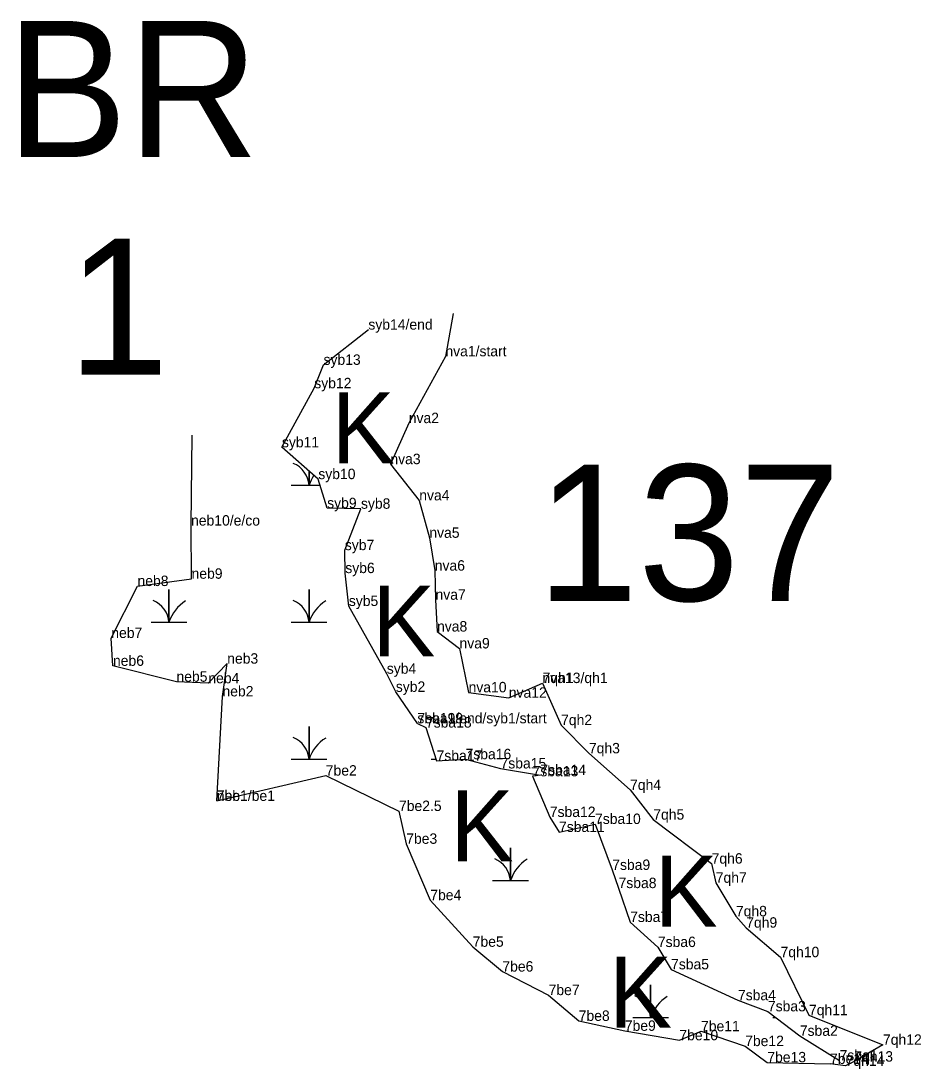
# Model space of a CAD drawing. Extents: x 2072529 to 2268796, y 436423 to 470406.
# Drawn here: x 2162217 to 2162649, y 440846 to 441349 of the extents above; entities that cross this region are included whole.
import ezdxf

# ---------------------------------------------------------------- set-up
doc = ezdxf.new("R2010")
doc.units = 0
for name, color, linetype in [('Default', 7, 'Continuous'), ('Exist Environmental Wetland Boundary Cogo Comment', 7, 'Continuous'), ('Exist Environmental Wetland Boundary Cogo Point CELL', 7, 'Continuous'), ('Exist Hydro Jurisdictional Stream or Body of Water NEU Mitigable Cogo Comment', 7, 'Continuous'), ('Old_Level_20', 7, 'Continuous'), ('Old_Level_52', 7, 'Continuous')]:
    doc.layers.add(name, color=color, linetype=linetype)

msp = doc.modelspace()

# ---------------------------------------------------------------- linework, layer by layer
at = {"layer": 'Exist Environmental Wetland Boundary Cogo Point CELL'}
for points in [[(2162346.84, 441126.01), (2162355.44, 441126.01), (2162355.44, 441132.81)], [(2162355.44, 441132.81), (2162355.44, 441126.01), (2162360.77, 441126.01)], [(2162279.59, 441060.21), (2162288.19, 441060.21), (2162288.19, 441075.99), (2162288.19, 441060.21), (2162296.79, 441060.21)], [(2162346.84, 441060.21), (2162355.44, 441060.21), (2162355.44, 441075.99), (2162355.44, 441060.21), (2162364.04, 441060.21)], [(2162346.84, 440994.41), (2162355.44, 440994.41), (2162355.44, 441010.19), (2162355.44, 440994.41), (2162364.04, 440994.41)], [(2162414.09, 440994.41), (2162416.39, 440994.41)], [(2162443.5, 440936.17), (2162452.1, 440936.17), (2162452.1, 440951.95), (2162452.1, 440936.17), (2162460.7, 440936.17)], [(2162510.75, 440870.37), (2162519.35, 440870.37), (2162519.35, 440886.15), (2162519.35, 440870.37), (2162527.95, 440870.37)], [(2162578, 440870.37), (2162579.58, 440870.37)]]:
    msp.add_lwpolyline(points, dxfattribs=at)
for centre, radius, start, end in [((2162343.18, 441125.12), 12.3, 4.1403, 67.535), ((2162373.68, 441119.95), 19.22, 145.8011, 161.6222), ((2162275.93, 441059.32), 12.3, 4.1403, 67.535), ((2162306.43, 441054.15), 19.22, 122.1274, 161.6222), ((2162343.18, 441059.32), 12.3, 4.1403, 67.535), ((2162373.68, 441054.15), 19.22, 122.1274, 161.6222), ((2162343.18, 440993.52), 12.3, 4.1403, 67.535), ((2162373.68, 440988.35), 19.22, 122.1274, 161.6222), ((2162439.83, 440935.28), 12.3, 4.1403, 67.535), ((2162470.34, 440930.11), 19.22, 122.1274, 161.6222), ((2162507.08, 440869.48), 12.3, 4.1403, 67.535), ((2162537.59, 440864.31), 19.22, 122.1274, 161.6222)]:
    msp.add_arc(centre, radius, start, end, dxfattribs=at)
at = {"layer": 'Old_Level_20'}
for p, q in [((2162383.9, 441200.68), (2162383.9, 441200.68)), ((2162362.38, 441183.78), (2162362.38, 441183.78)), ((2162420.88, 441187.86), (2162420.88, 441187.86)), ((2162357.94, 441172.54), (2162357.94, 441172.54)), ((2162403.29, 441155.81), (2162403.29, 441155.81)), ((2162342.43, 441144.2), (2162342.43, 441144.2)), ((2162394.47, 441136.1), (2162394.47, 441136.1)), ((2162359.88, 441128.92), (2162359.88, 441128.92)), ((2162408.32, 441118.71), (2162408.32, 441118.71)), ((2162364.13, 441114.97), (2162364.13, 441114.97)), ((2162380.35, 441114.69), (2162380.35, 441114.69)), ((2162298.81, 441106.61), (2162298.81, 441106.61)), ((2162413.16, 441100.74), (2162413.16, 441100.74)), ((2162372.6, 441094.83), (2162372.6, 441094.83)), ((2162372.83, 441083.8), (2162372.83, 441083.8)), ((2162415.76, 441084.97), (2162415.76, 441084.97)), ((2162273.11, 441077.59), (2162273.11, 441077.59)), ((2162299.04, 441081.09), (2162299.04, 441081.09)), ((2162374.52, 441068), (2162374.52, 441068)), ((2162416.12, 441071.01), (2162416.12, 441071.01)), ((2162260.53, 441052.64), (2162260.53, 441052.64)), ((2162416.86, 441055.75), (2162416.86, 441055.75)), ((2162427.64, 441047.64), (2162427.64, 441047.64)), ((2162261.34, 441039.27), (2162261.34, 441039.27)), ((2162316.16, 441040.32), (2162316.16, 441040.32)), ((2162392.74, 441035.48), (2162392.74, 441035.48)), ((2162291.81, 441031.64), (2162291.81, 441031.64)), ((2162307.1, 441030.9), (2162307.1, 441030.9)), ((2162467.48, 441031.01), (2162467.48, 441031.01)), ((2162467.48, 441031.01), (2162467.48, 441031.01)), ((2162313.88, 441024.6), (2162313.88, 441024.6)), ((2162397.07, 441026.79), (2162397.07, 441026.79)), ((2162432, 441026.55), (2162432, 441026.55)), ((2162451.3, 441023.96), (2162451.3, 441023.96)), ((2162407.42, 441011.66), (2162407.42, 441011.66)), ((2162407.42, 441011.66), (2162407.42, 441011.66)), ((2162411.53, 441009.65), (2162411.53, 441009.65)), ((2162476.39, 441010.82), (2162476.39, 441010.82)), ((2162489.74, 440997.27), (2162489.74, 440997.27)), ((2162416.63, 440993.68), (2162416.63, 440993.68)), ((2162430.53, 440994.44), (2162430.53, 440994.44)), ((2162447.33, 440990.02), (2162447.33, 440990.02)), ((2162466.44, 440986.84), (2162466.44, 440986.84)), ((2162363.46, 440986.58), (2162363.46, 440986.58)), ((2162462.71, 440986.23), (2162462.71, 440986.23)), ((2162509.49, 440979.67), (2162509.49, 440979.67)), ((2162311.18, 440974.42), (2162311.18, 440974.42)), ((2162311.18, 440974.42), (2162311.18, 440974.42)), ((2162398.6, 440969.58), (2162398.6, 440969.58)), ((2162470.99, 440966.69), (2162470.99, 440966.69)), ((2162492.68, 440963.34), (2162492.68, 440963.34)), ((2162520.63, 440965.44), (2162520.63, 440965.44)), ((2162475.4, 440959.5), (2162475.4, 440959.5)), ((2162402.08, 440953.83), (2162402.08, 440953.83)), ((2162548.63, 440944.3), (2162548.63, 440944.3)), ((2162500.94, 440941.29), (2162500.94, 440941.29)), ((2162503.97, 440932.57), (2162503.97, 440932.57)), ((2162550.62, 440935.13), (2162550.62, 440935.13)), ((2162413.62, 440926.76), (2162413.62, 440926.76)), ((2162509.54, 440916.29), (2162509.54, 440916.29)), ((2162560.29, 440919.03), (2162560.29, 440919.03)), ((2162565.23, 440913.57), (2162565.23, 440913.57)), ((2162433.98, 440904.39), (2162433.98, 440904.39)), ((2162522.83, 440904.27), (2162522.83, 440904.27)), ((2162581.7, 440899.4), (2162581.7, 440899.4)), ((2162448.21, 440892.48), (2162448.21, 440892.48)), ((2162529.16, 440893.55), (2162529.16, 440893.55)), ((2162470.4, 440881.19), (2162470.4, 440881.19)), ((2162561.27, 440878.71), (2162561.27, 440878.71)), ((2162575.64, 440873.39), (2162575.64, 440873.39)), ((2162595.36, 440871.55), (2162595.36, 440871.55)), ((2162484.85, 440868.81), (2162484.85, 440868.81)), ((2162506.98, 440864.03), (2162506.98, 440864.03)), ((2162543.55, 440863.83), (2162543.55, 440863.83)), ((2162590.97, 440861.64), (2162590.97, 440861.64)), ((2162533.16, 440859.51), (2162533.16, 440859.51)), ((2162564.73, 440856.71), (2162564.73, 440856.71)), ((2162630.87, 440857.34), (2162630.87, 440857.34)), ((2162575.36, 440848.91), (2162575.36, 440848.91)), ((2162605.47, 440848.15), (2162605.47, 440848.15)), ((2162610.05, 440849.82), (2162610.05, 440849.82)), ((2162612.96, 440847.21), (2162612.96, 440847.21)), ((2162617.1, 440849.26), (2162617.1, 440849.26))]:
    msp.add_line(p, q, dxfattribs=at)
for points in [[(2162424.52, 441208.43), (2162420.88, 441187.86), (2162403.29, 441155.81), (2162394.47, 441136.1), (2162408.32, 441118.71), (2162413.16, 441100.74), (2162415.76, 441084.97), (2162416.12, 441071.01), (2162416.86, 441055.75), (2162427.64, 441047.64), (2162432, 441026.55), (2162451.3, 441023.96), (2162467.48, 441031.01)], [(2162311.18, 440974.42), (2162313.88, 441024.6), (2162316.16, 441040.32), (2162307.1, 441030.9), (2162291.81, 441031.64), (2162261.34, 441039.27), (2162260.53, 441052.64), (2162273.11, 441077.59), (2162299.04, 441081.09), (2162298.81, 441106.61), (2162299.41, 441150.05)], [(2162467.48, 441031.01), (2162476.39, 441010.82), (2162489.74, 440997.27), (2162509.49, 440979.67), (2162520.63, 440965.44), (2162548.63, 440944.3), (2162550.62, 440935.13), (2162560.29, 440919.03), (2162565.23, 440913.57), (2162581.7, 440899.4), (2162595.36, 440871.55), (2162630.87, 440857.34), (2162617.1, 440849.26), (2162612.96, 440847.21), (2162605.47, 440848.15)], [(2162311.18, 440974.42), (2162363.46, 440986.58), (2162398.6, 440969.58), (2162402.08, 440953.83), (2162413.62, 440926.76), (2162433.98, 440904.39), (2162448.21, 440892.48), (2162470.4, 440881.19), (2162484.85, 440868.81), (2162506.98, 440864.03), (2162533.16, 440859.51), (2162543.55, 440863.83), (2162564.73, 440856.71), (2162575.36, 440848.91), (2162605.47, 440848.15)]]:
    msp.add_lwpolyline(points, dxfattribs=at)
at = {"layer": 'Old_Level_52'}
for points in [[(2162407.42, 441011.66), (2162397.07, 441026.79), (2162392.74, 441035.48), (2162374.52, 441068), (2162372.83, 441083.8), (2162372.6, 441094.83), (2162380.35, 441114.69), (2162364.13, 441114.97), (2162359.88, 441128.92), (2162342.43, 441144.2), (2162357.94, 441172.54), (2162362.38, 441183.78), (2162383.9, 441200.68)], [(2162407.42, 441011.66), (2162411.53, 441009.65), (2162416.63, 440993.68), (2162430.53, 440994.44), (2162447.33, 440990.02), (2162466.44, 440986.84), (2162462.71, 440986.23), (2162470.99, 440966.69), (2162475.4, 440959.5), (2162492.68, 440963.34), (2162500.94, 440941.29), (2162503.97, 440932.57), (2162509.54, 440916.29), (2162522.83, 440904.27), (2162529.16, 440893.55), (2162561.27, 440878.71), (2162575.64, 440873.39), (2162590.97, 440861.64), (2162610.05, 440849.82)]]:
    msp.add_lwpolyline(points, dxfattribs=at)

# ---------------------------------------------------------------- texts
at = {"layer": 'Default'}
for s, p in [('BR', (2162210.02, 441283.55)), ('1', (2162239.58, 441179)), ('137', (2162464.76, 441070.48))]:
    msp.add_text(s, height=65.34, dxfattribs=at).set_placement(p)
at = {"layer": 'Exist Environmental Wetland Boundary Cogo Comment'}
for s, p in [('nva1/start', (2162420.88, 441187.86)), ('nva2', (2162403.29, 441155.81)), ('nva3', (2162394.47, 441136.1)), ('nva4', (2162408.32, 441118.71)), ('neb10/e/co', (2162298.81, 441106.61)), ('nva5', (2162413.16, 441100.74)), ('nva6', (2162415.76, 441084.97)), ('neb8', (2162273.11, 441077.59)), ('neb9', (2162299.04, 441081.09)), ('nva7', (2162416.12, 441071.01)), ('neb7', (2162260.53, 441052.64)), ('nva8', (2162416.86, 441055.75)), ('nva9', (2162427.64, 441047.64)), ('neb6', (2162261.34, 441039.27)), ('neb3', (2162316.16, 441040.32)), ('neb5', (2162291.81, 441031.64)), ('neb4', (2162307.1, 441030.9)), ('7qh1', (2162467.48, 441031.01)), ('nva13/qh1', (2162467.48, 441031.01)), ('neb2', (2162313.88, 441024.6)), ('nva10', (2162432, 441026.55)), ('nva12', (2162451.3, 441023.96)), ('7qh3', (2162489.74, 440997.27)), ('7be2', (2162363.46, 440986.58)), ('7qh4', (2162509.49, 440979.67)), ('neb1/be1', (2162311.18, 440974.42)), ('7be2.5', (2162398.6, 440969.58)), ('7qh5', (2162520.63, 440965.44)), ('7be3', (2162402.08, 440953.83)), ('7qh6', (2162548.63, 440944.3)), ('7qh7', (2162550.62, 440935.13)), ('7be4', (2162413.62, 440926.76)), ('7qh8', (2162560.29, 440919.03)), ('7qh9', (2162565.23, 440913.57)), ('7be5', (2162433.98, 440904.39)), ('7qh10', (2162581.7, 440899.4)), ('7be6', (2162448.21, 440892.48)), ('7be7', (2162470.4, 440881.19)), ('7qh11', (2162595.36, 440871.55)), ('7be8', (2162484.85, 440868.81)), ('7be9', (2162506.98, 440864.03)), ('7be11', (2162543.55, 440863.83)), ('7be10', (2162533.16, 440859.51)), ('7be12', (2162564.73, 440856.71)), ('7qh12', (2162630.87, 440857.34)), ('7be13', (2162575.36, 440848.91)), ('7be14', (2162605.47, 440848.15)), ('7qh14', (2162612.96, 440847.21))]:
    msp.add_text(s, height=5, dxfattribs=at).set_placement(p)
at = {"layer": 'Exist Environmental Wetland Boundary Cogo Point CELL'}
for p in [(2162366.2, 441136.53), (2162385.69, 441043.84), (2162423.25, 440945.43), (2162521.17, 440914.06), (2162499.31, 440865.57)]:
    msp.add_text('K', height=34, dxfattribs=at).set_placement(p)
at = {"layer": 'Exist Hydro Jurisdictional Stream or Body of Water NEU Mitigable Cogo Comment'}
for s, p in [('syb14/end', (2162383.9, 441200.68)), ('syb13', (2162362.38, 441183.78)), ('syb12', (2162357.94, 441172.54)), ('syb11', (2162342.43, 441144.2)), ('syb10', (2162359.88, 441128.92)), ('syb9', (2162364.13, 441114.97)), ('syb8', (2162380.35, 441114.69)), ('syb7', (2162372.6, 441094.83)), ('syb6', (2162372.83, 441083.8)), ('syb5', (2162374.52, 441068)), ('syb4', (2162392.74, 441035.48)), ('syb2', (2162397.07, 441026.79)), ('sba19/end/syb1/start', (2162407.42, 441011.66)), ('7sba19', (2162407.42, 441011.66)), ('7sba18', (2162411.53, 441009.65)), ('7qh2', (2162476.39, 441010.82)), ('7sba17', (2162416.63, 440993.68)), ('7sba16', (2162430.53, 440994.44)), ('7sba15', (2162447.33, 440990.02)), ('7sba14', (2162466.44, 440986.84)), ('7sba13', (2162462.71, 440986.23)), ('7be1', (2162311.16, 440974.48)), ('7sba12', (2162470.99, 440966.69)), ('7sba10', (2162492.68, 440963.34)), ('7sba11', (2162475.4, 440959.5)), ('7sba9', (2162500.94, 440941.29)), ('7sba8', (2162503.97, 440932.57)), ('7sba7', (2162509.54, 440916.29)), ('7sba6', (2162522.83, 440904.27)), ('7sba5', (2162529.16, 440893.55)), ('7sba4', (2162561.27, 440878.71)), ('7sba3', (2162575.64, 440873.39)), ('7sba2', (2162590.97, 440861.64)), ('7sba1', (2162610.05, 440849.82)), ('7qh13', (2162617.1, 440849.26))]:
    msp.add_text(s, height=5, dxfattribs=at).set_placement(p)

doc.saveas('drawing.dxf')
